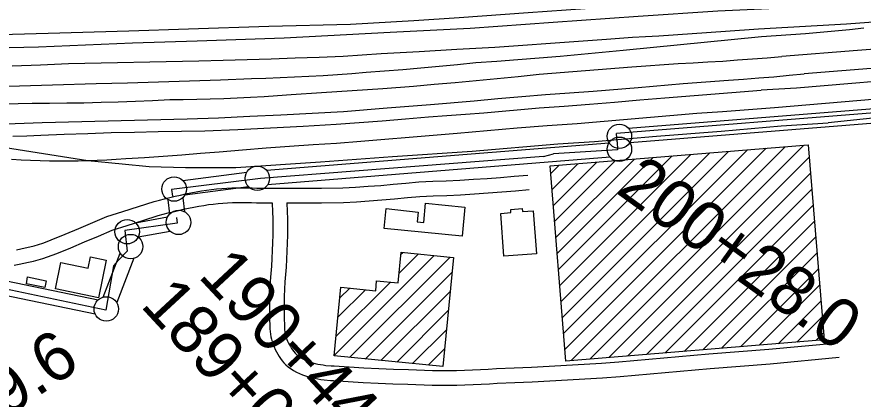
# Model space of a CAD drawing. Extents: x 3651524 to 3689615, y 505651 to 531377.
# Drawn here: x 3666872 to 3668603, y 516123 to 516905 of the extents above; entities that cross this region are included whole.
import ezdxf

# ---------------------------------------------------------------- set-up
doc = ezdxf.new("R2010")
doc.units = 0
for name, color, linetype in [('V-BLDG-OTLN', 7, 'Continuous'), ('V-FLOD-BASE', 7, 'Continuous'), ('V-RAIL-TRAK', 7, 'Continuous'), ('V-ROAD-CNTR', 7, 'Continuous'), ('V-SURV-IDEN', 7, 'Continuous'), ('V-SURV-LINE', 7, 'Continuous')]:
    doc.layers.add(name, color=color, linetype=linetype)

msp = doc.modelspace()

# ---------------------------------------------------------------- linework, layer by layer
at = {"layer": 'V-BLDG-OTLN'}
for p, q in [((3667990.305, 516257.103), (3668366.145, 516632.944)), ((3667992.94, 516224.383), (3668404.651, 516636.094)), ((3668005.423, 516201.511), (3668443.156, 516639.243)), ((3668043.928, 516204.661), (3668481.661, 516642.393)), ((3667977.131, 516420.706), (3668173.619, 516617.194)), ((3667979.766, 516387.986), (3668212.124, 516620.344)), ((3667982.401, 516355.265), (3668250.63, 516623.494)), ((3667985.035, 516322.544), (3668289.135, 516626.644)), ((3667987.67, 516289.824), (3668327.64, 516629.794)), ((3668082.434, 516207.811), (3668492.578, 516617.955)), ((3667963.958, 516584.309), (3667981.093, 516601.445)), ((3667966.592, 516551.589), (3668019.598, 516604.595)), ((3667969.227, 516518.868), (3668058.103, 516607.744)), ((3667971.862, 516486.147), (3668096.609, 516610.894)), ((3667974.497, 516453.427), (3668135.114, 516614.044)), ((3668120.939, 516210.96), (3668495.252, 516585.274)), ((3668159.444, 516214.11), (3668497.926, 516552.592)), ((3668197.949, 516217.26), (3668500.599, 516519.91)), ((3668236.454, 516220.41), (3668503.273, 516487.228)), ((3668274.959, 516223.56), (3668505.946, 516454.546)), ((3667521.091, 516212.154), (3667725.674, 516416.736)), ((3667552.247, 516207.954), (3667757.875, 516413.582)), ((3667653.477, 516379.895), (3667693.472, 516419.89)), ((3667657.317, 516419.09), (3667661.271, 516423.044)), ((3668313.465, 516226.71), (3668508.62, 516421.865)), ((3667584.449, 516204.8), (3667761.944, 516382.295)), ((3668351.97, 516229.859), (3668511.293, 516389.183)), ((3667524.93, 516251.348), (3667635.988, 516362.405)), ((3668390.475, 516233.009), (3668513.967, 516356.501)), ((3667528.77, 516290.543), (3667584.903, 516346.676)), ((3667532.609, 516329.737), (3667552.701, 516349.829)), ((3667616.65, 516201.646), (3667758.105, 516343.101)), ((3668428.98, 516236.159), (3668516.64, 516323.819)), ((3667648.851, 516198.492), (3667754.267, 516303.908)), ((3668467.485, 516239.309), (3668519.314, 516291.137)), ((3667681.053, 516195.338), (3667750.428, 516264.714)), ((3668505.991, 516242.459), (3668521.987, 516258.456)), ((3667713.254, 516192.184), (3667746.589, 516225.52))]:
    msp.add_line(p, q, dxfattribs=at)
for points in [[(3667962.699, 516599.94), (3668490.52, 516643.118), (3668523.181, 516243.865), (3667994.851, 516200.646)], [(3667626.987, 516512.581), (3667692.574, 516505.644), (3667690.624, 516485.823), (3667704.031, 516484.502), (3667707.869, 516523.458), (3667788.449, 516515.517), (3667782.596, 516456.078), (3667622.969, 516471.803)], [(3667861.706, 516502.506), (3667882.598, 516504.554), (3667882.116, 516511.108), (3667905.357, 516512.812), (3667905.826, 516506.404), (3667928.213, 516508.042), (3667934.652, 516420.138), (3667868.098, 516415.264)], [(3666961.938, 516402.671), (3667017.887, 516390.995), (3667022.663, 516413.877), (3667054.892, 516407.152), (3667038.848, 516330.272), (3666950.67, 516348.673)], [(3667520.98, 516211.017), (3667534.749, 516351.587), (3667605.819, 516344.628), (3667607.83, 516365.163), (3667651.614, 516360.875), (3667657.738, 516423.39), (3667764.94, 516412.89), (3667743.039, 516189.267)], [(3666894.012, 516372.69), (3666931.705, 516364.893), (3666928.85, 516351.09), (3666891.46, 516358.825)]]:
    msp.add_lwpolyline(points, close=True, dxfattribs=at)
at = {"layer": 'V-FLOD-BASE'}
for p, q in [((3669710.102, 516795.61), (3668098.215, 516666.246)), ((3668099.452, 516649.389), (3668098.215, 516666.246)), ((3667948.763, 516619.402), (3667969.593, 516625.042)), ((3667080.695, 516408.073), (3667097.831, 516425.874))]:
    msp.add_line(p, q, dxfattribs=at)
for points in [[(3668099.452, 516649.389), (3668100.552, 516633.075), (3667969.593, 516625.042)], [(3667948.763, 516619.402), (3667369.969, 516574.504), (3667188.424, 516552.054), (3667190.376, 516538.389)], [(3667080.695, 516408.073), (3667069.712, 516395.718), (3667053.787, 516304.829), (3665874.22, 516553.399), (3665791.463, 516550.495), (3665711.609, 516565.013)], [(3667198.185, 516494.468), (3667200.137, 516482.756), (3667092.772, 516468.114), (3667097.831, 516425.874)]]:
    msp.add_lwpolyline(points, dxfattribs=at)
at = {"layer": 'V-RAIL-TRAK'}
for points in [[(3666789.691, 516867.384), (3666936.039, 516871.562), (3667101.269, 516876.238), (3667222.984, 516880.299), (3667386.98, 516885.792), (3667554.062, 516890.066), (3667683.559, 516897.654), (3667776.276, 516904), (3667917.875, 516913.905), (3668034.439, 516922.047), (3668154.081, 516930.205), (3668286.447, 516938.833), (3668424.351, 516948.921), (3668558.567, 516957.56)], [(3665593.862, 516808.553), (3665729.74, 516812.887), (3665756.821, 516813.516), (3665907.087, 516817.003), (3666035.99, 516820.071), (3666093.197, 516821.597), (3666329.915, 516829.253), (3666487.146, 516832.865), (3666705.129, 516838.817), (3666916.548, 516843.914), (3667108.654, 516852.207), (3667240.841, 516856.112), (3667418.998, 516862.287), (3667635.724, 516873.979), (3667799.093, 516881.726), (3667969.009, 516894.43), (3668142.62, 516906.743), (3668305.567, 516917.362), (3668439.793, 516923.739), (3668604.78, 516936.832)], [(3668389.087, 516880.483), (3668568.883, 516890.533), (3668705.726, 516900.92), (3668855.762, 516909.297), (3669024.253, 516920.63), (3669115.717, 516925.677), (3669206.288, 516935.771)], [(3670187.876, 516899.468), (3670073.792, 516870.741), (3670024.583, 516856.937), (3669840.932, 516805.424), (3669784.276, 516793.513), (3669718.396, 516783.343), (3669681.334, 516780.502), (3669342.06, 516756.696), (3669025.738, 516731.381), (3668733.339, 516709.656), (3668531.416, 516688.063)], [(3666854.897, 516763.401), (3666944.7, 516766.016), (3667034.507, 516768.501), (3667097.986, 516770.08), (3667161.46, 516771.921), (3667224.926, 516774.024), (3667288.383, 516776.392), (3667351.828, 516779.023), (3667381.157, 516779.896), (3667410.481, 516780.969), (3667439.798, 516782.245), (3667469.102, 516783.717), (3667498.397, 516785.393), (3667527.681, 516787.269), (3667556.949, 516789.343), (3667586.205, 516791.621), (3667623.663, 516794.445), (3667661.105, 516797.468), (3667698.53, 516800.691), (3667735.936, 516804.115), (3667773.325, 516807.738), (3667810.692, 516811.562), (3667853.78, 516814.57), (3667896.852, 516817.798), (3667939.905, 516821.243), (3667982.942, 516824.907), (3668025.96, 516828.786), (3668068.956, 516832.884), (3668111.933, 516837.199), (3668395.093, 516865.215), (3668425.062, 516866.995), (3668455.016, 516869.017), (3668484.951, 516871.275), (3668514.869, 516873.774), (3668544.763, 516876.512), (3668574.637, 516879.49), (3668604.485, 516882.703)], [(3668184.688, 516866.385), (3668252.839, 516870.811), (3668320.972, 516875.509), (3668389.087, 516880.483)], [(3669207.426, 516884.616), (3669065.131, 516874.468), (3668836.72, 516855.49), (3668591.279, 516836.077), (3668436.236, 516824.104)], [(3666862.129, 516804.724), (3666920.003, 516806.899), (3666977.865, 516809.334), (3667244.38, 516815.349), (3667293.589, 516816.418), (3667342.792, 516817.702), (3667391.989, 516819.195), (3667441.178, 516820.901), (3667490.363, 516822.818), (3667539.535, 516824.946), (3667616.982, 516829.875), (3667694.448, 516834.498), (3667771.932, 516838.815), (3667849.432, 516842.825), (3667906.561, 516847.216), (3667963.709, 516851.391), (3668020.868, 516855.348), (3668078.045, 516859.09), (3668104.677, 516861.322), (3668131.329, 516863.284), (3668158.001, 516864.972), (3668184.688, 516866.385)], [(3669699.641, 516858.449), (3669500.583, 516843.851), (3669272.76, 516824.876), (3668990.916, 516802.043), (3668741.166, 516782.618), (3668466.37, 516759.412), (3668394.583, 516755.373)], [(3669504.108, 516869.211), (3669344.196, 516857.648), (3669029.664, 516832.384), (3668712.98, 516806.723), (3668482.242, 516788.702)], [(3666846.191, 516727.217), (3666903.515, 516728.44), (3666938.683, 516728.503), (3666973.849, 516728.817), (3667009.011, 516729.38), (3667044.169, 516730.191), (3667079.323, 516731.25), (3667114.465, 516732.556), (3667149.598, 516734.115), (3667184.719, 516735.919), (3667212.298, 516736.15), (3667239.872, 516736.609), (3667267.44, 516737.291), (3667295.004, 516738.201), (3667322.56, 516739.333), (3667350.103, 516740.693), (3667377.637, 516742.274), (3667405.154, 516744.082), (3667432.656, 516746.116), (3667495.237, 516750.063), (3667557.795, 516754.286), (3667620.337, 516758.781), (3667682.858, 516763.551), (3667725.795, 516767.036), (3667768.711, 516770.741), (3667811.61, 516774.665), (3667854.487, 516778.808), (3667897.341, 516783.168), (3667940.173, 516787.75), (3668034.959, 516795.334), (3668129.767, 516802.62), (3668224.595, 516809.614), (3668254.959, 516811.132), (3668285.31, 516812.838), (3668315.651, 516814.728), (3668345.978, 516816.809), (3668376.295, 516819.072), (3668406.593, 516821.523), (3668436.236, 516824.104)], [(3666849.771, 516685.872), (3666886.776, 516687.33), (3666923.771, 516689.006), (3667220.17, 516696.145), (3667284.148, 516698.707), (3667348.113, 516701.533), (3667412.066, 516704.626), (3667476.006, 516707.984), (3667539.933, 516711.605), (3667629.01, 516718.65), (3667718.07, 516725.913), (3667807.113, 516733.39), (3667855.824, 516737.863), (3667904.561, 516742.061), (3667953.319, 516745.985), (3668002.099, 516749.635), (3668050.898, 516753.01), (3668142.948, 516760.806), (3668235.018, 516768.355), (3668327.108, 516775.656), (3668358.178, 516777.704), (3668389.23, 516780.033), (3668420.259, 516782.642), (3668451.264, 516785.534), (3668482.242, 516788.702)], [(3666863.755, 516660.94), (3666892.332, 516661.802), (3666920.902, 516662.891), (3666968.854, 516664.86), (3667016.814, 516666.6), (3667064.782, 516668.11), (3667112.757, 516669.392), (3667160.735, 516670.442), (3667208.72, 516671.266), (3667256.708, 516671.858), (3667323.737, 516674.84), (3667390.754, 516678.098), (3667457.759, 516681.629), (3667524.747, 516685.434), (3667572.08, 516688.735), (3667619.393, 516692.311), (3667666.683, 516696.159), (3667713.951, 516700.282), (3667751.679, 516702.897), (3667789.395, 516705.715), (3667827.095, 516708.734), (3667864.776, 516711.953), (3667902.441, 516715.376), (3667940.087, 516718.998), (3667991.59, 516722.632), (3668043.075, 516726.498), (3668094.543, 516730.6), (3668145.991, 516734.934), (3668197.418, 516739.503), (3668394.583, 516755.373)], [(3667803.338, 516630.449), (3667978.581, 516645.232), (3668053.282, 516650.098), (3668180.096, 516660.958), (3668312.663, 516671.022), (3668435.371, 516681.864), (3668531.416, 516688.063)], [(3666835.158, 516639.63), (3666939.516, 516623.697), (3667017.189, 516611.155), (3667017.191, 516611.155), (3667087.019, 516604.093), (3667142.469, 516599.016), (3667217.207, 516596.493), (3667319.846, 516596.975), (3667493.052, 516608.464), (3667639.983, 516619.417), (3667803.338, 516630.449)]]:
    msp.add_lwpolyline(points, dxfattribs=at)
at = {"layer": 'V-ROAD-CNTR'}
for points in [[(3668421.414, 516719.594), (3668629.944, 516737.224), (3668905.293, 516760.526), (3669204.823, 516784.281), (3669494.333, 516805.928), (3669671.411, 516822.298), (3670024.583, 516856.937), (3670219.939, 516874.139), (3670268.872, 516880.946), (3670376.75, 516898.321), (3670512.521, 516925.203)], [(3667017.189, 516611.155), (3667036.446, 516611.786), (3667055.912, 516612.64), (3667075.368, 516613.709), (3667094.812, 516614.993), (3667132.991, 516617.401), (3667171.157, 516620.002), (3667209.312, 516622.792), (3667247.452, 516625.774), (3667285.575, 516628.946), (3667333.568, 516633.077), (3667381.583, 516636.939), (3667429.619, 516640.531), (3667477.675, 516643.853), (3667525.75, 516646.907), (3667575.193, 516650.626), (3667624.619, 516654.532), (3667674.034, 516658.623), (3667723.431, 516662.9), (3667772.813, 516667.362), (3667834.138, 516672.632), (3667895.484, 516677.658), (3667956.848, 516682.444), (3668018.235, 516686.99), (3668262.42, 516707.843), (3668315.428, 516711.638), (3668368.426, 516715.556), (3668421.414, 516719.594)], [(3666861.164, 516613.821), (3666880.618, 516612.734), (3666900.082, 516611.857), (3666919.556, 516611.2), (3666939.037, 516610.758), (3666958.522, 516610.53), (3666978.006, 516610.52), (3666997.491, 516610.727), (3667016.972, 516611.149), (3667017.189, 516611.155)], [(3667495.161, 516554.753), (3667538.986, 516554.975), (3667564.474, 516556.514), (3667590.301, 516558.287), (3667616.111, 516560.277), (3667641.905, 516562.482), (3667667.68, 516564.9), (3667694.002, 516567.589), (3667722.406, 516568.55), (3667750.228, 516569.714), (3667778.044, 516571.099), (3667805.847, 516572.707), (3667833.637, 516574.532), (3667861.41, 516576.575), (3667889.167, 516578.84), (3667916.961, 516581.33)], [(3666870.995, 516428.372), (3666880.128, 516430.145), (3666889.215, 516432.137), (3666898.255, 516434.343), (3666907.237, 516436.761), (3666916.161, 516439.392), (3666925.02, 516442.234), (3666933.809, 516445.286), (3666942.455, 516448.522), (3666970.652, 516460.149), (3666998.991, 516471.991), (3667027.273, 516483.968), (3667056.198, 516496.379), (3667088.72, 516506.738), (3667120.559, 516516.877), (3667152.711, 516527.114), (3667163.558, 516530.074), (3667174.222, 516532.854), (3667184.918, 516535.511), (3667195.642, 516538.051), (3667206.396, 516540.469), (3667217.17, 516542.761), (3667227.959, 516544.93), (3667238.761, 516546.975), (3667249.706, 516548.918), (3667260.007, 516550.439), (3667270.268, 516551.749), (3667280.562, 516552.86), (3667290.876, 516553.77), (3667301.211, 516554.483), (3667311.565, 516554.992), (3667321.924, 516555.302), (3667332.293, 516555.412), (3667342.664, 516555.319), (3667353.03, 516555.026), (3667362.885, 516554.557), (3667408.603, 516554.547)], [(3667408.578, 516554.547), (3667450.963, 516554.608), (3667495.188, 516554.753)], [(3667495.313, 516524.753), (3667539.966, 516524.979), (3667566.406, 516526.576), (3667592.481, 516528.367), (3667618.541, 516530.375), (3667644.583, 516532.602), (3667670.606, 516535.042), (3667696.036, 516537.641), (3667723.54, 516538.572), (3667751.602, 516539.746), (3667779.656, 516541.143), (3667807.695, 516542.763), (3667835.721, 516544.604), (3667863.73, 516546.665), (3667891.725, 516548.95), (3667919.637, 516551.45)], [(3666866.492, 516397.177), (3666876.367, 516398.854), (3666886.2, 516400.763), (3666895.983, 516402.909), (3666905.711, 516405.281), (3666915.381, 516407.885), (3666924.987, 516410.718), (3666934.524, 516413.778), (3666943.987, 516417.064), (3666953.433, 516420.598), (3666982.154, 516432.441), (3667010.623, 516444.339), (3667039.037, 516456.37), (3667066.69, 516468.235), (3667097.824, 516478.152), (3667129.661, 516488.291), (3667161.215, 516498.338), (3667171.29, 516501.088), (3667181.622, 516503.78), (3667191.992, 516506.357), (3667202.39, 516508.819), (3667212.808, 516511.161), (3667223.248, 516513.383), (3667233.705, 516515.486), (3667244.173, 516517.467), (3667254.52, 516519.304), (3667264.097, 516520.717), (3667273.778, 516521.953), (3667283.49, 516523.002), (3667293.226, 516523.86), (3667302.981, 516524.533), (3667312.751, 516525.014), (3667322.532, 516525.306), (3667332.319, 516525.41), (3667342.106, 516525.323), (3667351.892, 516525.046), (3667362.169, 516524.557), (3667394.279, 516524.55)], [(3667394.279, 516524.55), (3667394.362, 516522.763), (3667394.892, 516506.767), (3667395.209, 516490.763), (3667395.317, 516474.758), (3667395.209, 516458.752), (3667394.894, 516442.748), (3667394.365, 516426.751), (3667393.626, 516410.762), (3667392.68, 516394.874), (3667391.4, 516379.844), (3667390.338, 516364.483), (3667389.522, 516349.108), (3667388.949, 516333.719), (3667388.625, 516318.327), (3667388.542, 516302.932), (3667388.706, 516287.536), (3667389.114, 516272.123), (3667389.353, 516266.845), (3667389.858, 516261.38), (3667390.613, 516255.948), (3667391.62, 516250.554), (3667392.876, 516245.215), (3667394.378, 516239.936), (3667396.125, 516234.734), (3667398.109, 516229.617), (3667400.332, 516224.599), (3667402.782, 516219.69), (3667405.459, 516214.9), (3667408.353, 516210.24), (3667411.464, 516205.717), (3667414.776, 516201.347), (3667418.291, 516197.131), (3667421.999, 516193.082), (3667426.625, 516188.483), (3667437.501, 516181.059), (3667444.109, 516177.844), (3667450.067, 516175.206), (3667456.116, 516172.78), (3667462.25, 516170.575), (3667468.453, 516168.589), (3667474.73, 516166.825), (3667481.067, 516165.289), (3667487.45, 516163.982), (3667493.872, 516162.902), (3667500.468, 516162.033), (3667513.198, 516161.054), (3667519.248, 516160.914), (3667549.425, 516158.874), (3667580.022, 516157.089), (3667610.63, 516155.584), (3667641.254, 516154.355), (3667671.653, 516153.418), (3667688.07, 516152.55), (3667704.762, 516151.88), (3667721.457, 516151.427), (3667738.159, 516151.188), (3667754.864, 516151.165), (3667771.568, 516151.358), (3667788.266, 516151.764), (3667804.96, 516152.386), (3667821.642, 516153.223), (3667838.314, 516154.273), (3667854.575, 516155.511), (3667890.178, 516156.786), (3667926.118, 516158.289), (3667962.047, 516160.007), (3667997.969, 516161.939), (3668033.874, 516164.087), (3668069.768, 516166.45), (3668105.758, 516169.035), (3668167.236, 516174.743), (3668228.555, 516180.192), (3668289.893, 516185.404), (3668351.25, 516190.374), (3668412.781, 516195.114), (3668553.828, 516208.35)], [(3667424.31, 516524.57), (3667424.338, 516523.955), (3667424.882, 516507.561), (3667425.207, 516491.161), (3667425.317, 516474.758), (3667425.207, 516458.356), (3667424.884, 516441.958), (3667424.343, 516425.563), (3667423.584, 516409.178), (3667422.604, 516392.71), (3667421.312, 516377.538), (3667420.284, 516362.653), (3667419.492, 516347.754), (3667418.937, 516332.845), (3667418.623, 516317.931), (3667418.542, 516303.012), (3667418.702, 516288.094), (3667419.096, 516273.199), (3667419.291, 516268.905), (3667419.668, 516264.826), (3667420.231, 516260.768), (3667420.982, 516256.746), (3667421.92, 516252.759), (3667423.04, 516248.822), (3667424.345, 516244.938), (3667425.825, 516241.121), (3667427.482, 516237.379), (3667429.312, 516233.714), (3667431.309, 516230.14), (3667433.469, 516226.662), (3667435.79, 516223.287), (3667438.264, 516220.023), (3667440.885, 516216.879), (3667443.649, 516213.862), (3667445.819, 516211.703), (3667452.601, 516207.075), (3667456.749, 516205.056), (3667461.727, 516202.852), (3667466.778, 516200.826), (3667471.9, 516198.985), (3667477.087, 516197.325), (3667482.324, 516195.853), (3667487.613, 516194.571), (3667492.948, 516193.478), (3667498.318, 516192.576), (3667503.58, 516191.883), (3667514.698, 516191.028), (3667520.608, 516190.89), (3667551.309, 516188.816), (3667581.632, 516187.047), (3667611.968, 516185.554), (3667642.318, 516184.337), (3667672.907, 516183.394), (3667689.464, 516182.518), (3667705.77, 516181.864), (3667722.079, 516181.421), (3667738.395, 516181.188), (3667754.712, 516181.165), (3667771.03, 516181.354), (3667787.342, 516181.75), (3667803.65, 516182.358), (3667819.948, 516183.175), (3667836.232, 516184.201), (3667852.899, 516185.471), (3667889.014, 516186.764), (3667924.774, 516188.259), (3667960.525, 516189.969), (3667996.267, 516191.891), (3668031.992, 516194.029), (3668067.708, 516196.38), (3668103.296, 516198.935), (3668164.522, 516204.619), (3668225.957, 516210.08), (3668287.413, 516215.302), (3668348.886, 516220.28), (3668410.227, 516225.006), (3668551.026, 516238.218)], [(3667424.31, 516524.57), (3667451.033, 516524.608), (3667495.286, 516524.753)]]:
    msp.add_lwpolyline(points, dxfattribs=at)
at = {"layer": 'V-SURV-LINE'}
for points in [[(3668123.019, 516677.17), (3669688.932, 516802.68)], [(3669688.616, 516772.559), (3668125.617, 516647.282)], [(3667382.49, 516591.307), (3668083.062, 516647.483)], [(3668085.661, 516617.595), (3667384.884, 516561.402)], [(3667211.471, 516570.081), (3667342.022, 516587.055)], [(3665902.397, 516561.253), (3667038.371, 516326.06)], [(3667345.893, 516557.306), (3667215.342, 516540.332)], [(3667032.268, 516296.688), (3665896.295, 516531.881)], [(3667185.142, 516502.25), (3667181.346, 516530.843)], [(3667211.086, 516534.788), (3667214.882, 516506.196)], [(3667114.57, 516483.69), (3667180.313, 516495.607)], [(3667185.667, 516466.088), (3667120.405, 516454.258)], [(3667048.157, 516331.387), (3667083.322, 516421.773)], [(3667111.275, 516410.882), (3667076.111, 516320.497)]]:
    msp.add_lwpolyline(points, dxfattribs=at)
for centre in [(3668104.306, 516660.622), (3668104.373, 516634.144), (3667363.778, 516574.758), (3667193.586, 516552.629), (3667202.642, 516484.41), (3667097.595, 516465.368), (3667104.543, 516434.948), (3667054.89, 516307.322)]:
    msp.add_circle(centre, 25, dxfattribs=at)

# ---------------------------------------------------------------- texts
at = {"layer": 'V-SURV-IDEN'}
for s, rotation, p in [('200+28.0', 324.222953, (3668095.249, 516546.116)), ('190+44.6', 312.991094, (3667240.584, 516373.651)), ('189+06.6', 312.770155, (3667122.589, 516313.766)), ('187+69.6', 33.982049, (3666539.674, 515874.479))]:
    msp.add_text(s, height=100, rotation=rotation, dxfattribs=at).set_placement(p)

doc.saveas('drawing.dxf')
